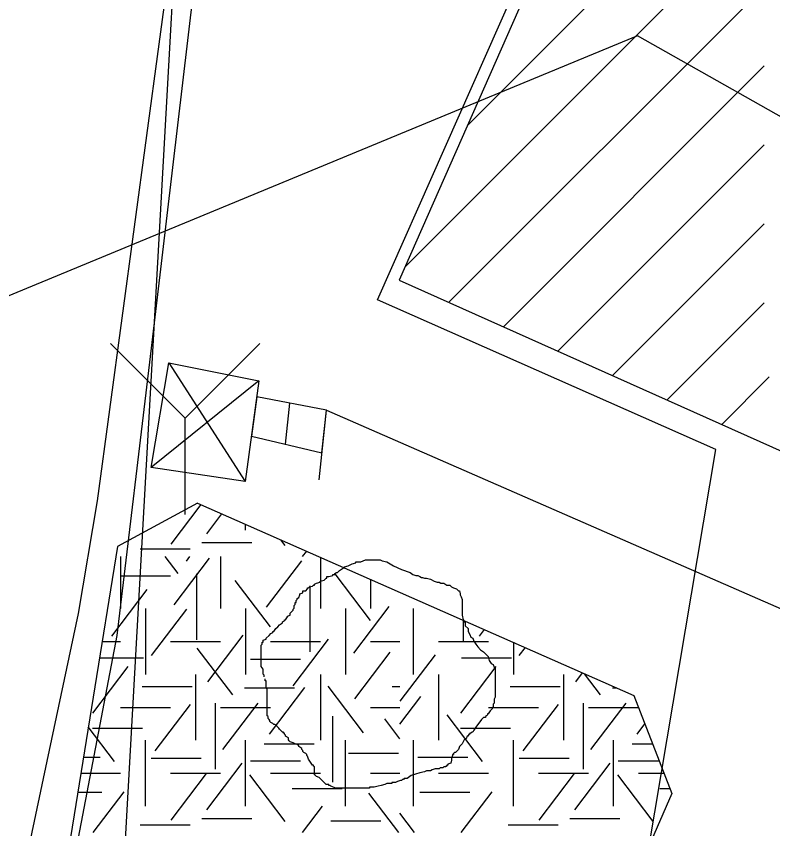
# Model space of a CAD drawing. Extents: x 419101 to 420177, y 4451541 to 4452254.
# Drawn here: x 419792.41 to 419812.72, y 4451773.77 to 4451795.57 of the extents above; entities that cross this region are included whole.
import ezdxf

# ---------------------------------------------------------------- set-up
doc = ezdxf.new("R2010")
doc.units = 0
for name, color, linetype in [('2_KADASTRO', 7, 'Continuous'), ('3_HALİHAZIR', 7, 'Continuous'), ('Level 10', 7, 'Continuous'), ('Level 27', 7, 'Continuous'), ('Level 28', 7, 'Continuous'), ('Level 3', 7, 'Continuous'), ('Level 41', 7, 'Continuous'), ('Level 62', 7, 'Continuous')]:
    doc.layers.add(name, color=color, linetype=linetype)

msp = doc.modelspace()

# ---------------------------------------------------------------- linework, layer by layer
at = {"layer": '2_KADASTRO'}
msp.add_lwpolyline([(419789.195, 4451663.821), (419792.466, 4451722.195), (419796.208, 4451788.966), (419796.952, 4451802.25), (419802.028, 4451804.087), (419846.019, 4451820.004), (419846.711, 4451808.426), (419850.52, 4451780.325), (419850.846, 4451775.043), (419851.91, 4451757.789), (419863.818, 4451701.263), (419862.735, 4451692.788), (419853.795, 4451660.742)], close=True, dxfattribs=at)
at = {"layer": '3_HALİHAZIR'}
for p, q in [((419804.516, 4451792.636), (419810.827, 4451798.947)), ((419802.839, 4451788.837), (419812.314, 4451798.313)), ((419804.02, 4451787.897), (419813.801, 4451797.679)), ((419805.485, 4451787.241), (419812.491, 4451794.247)), ((419806.951, 4451786.586), (419812.491, 4451792.125)), ((419808.417, 4451785.93), (419812.491, 4451790.004)), ((419809.883, 4451785.275), (419812.491, 4451787.883)), ((419796.938, 4451784.788), (419794.938, 4451786.788)), ((419796.938, 4451784.788), (419798.948, 4451786.788)), ((419796.507, 4451786.271), (419798.556, 4451783.09)), ((419798.921, 4451785.785), (419796.028, 4451783.46)), ((419811.348, 4451784.619), (419812.623, 4451785.894)), ((419799.635, 4451784.09), (419799.754, 4451785.185)), ((419800.616, 4451783.857), (419800.739, 4451784.997)), ((419796.938, 4451782.198), (419796.938, 4451784.788))]:
    msp.add_line(p, q, dxfattribs=at)
for points in [[(419817.752, 4451724.764), (419823.321, 4451737.451), (419829.955, 4451734.635), (419838.043, 4451752.931), (419831.381, 4451755.837), (419839.164, 4451773.643), (419843.891, 4451784.465), (419835.037, 4451788.322), (419837.815, 4451794.878), (419819.428, 4451802.8), (419816.591, 4451796.489), (419807.861, 4451800.211), (419802.687, 4451788.493), (419826.816, 4451777.7), (419819.485, 4451761.228), (419812.932, 4451764.059), (419804.821, 4451745.448), (419811.378, 4451742.472), (419800.772, 4451718.047)], [(419790.555, 4451763.261), (419792.625, 4451772.698), (419793.237, 4451775.584), (419794.082, 4451779.541), (419794.592, 4451782.568), (419796.577, 4451797.285)], [(419796.038, 4451786.668), (419797.166, 4451796.22)], [(419795.119, 4451778.956), (419796.038, 4451786.668)], [(419800.538, 4451783.135), (419800.74, 4451784.997), (419825.293, 4451774.278)], [(419794.078, 4451773.52), (419795.119, 4451778.956)]]:
    msp.add_lwpolyline(points, dxfattribs=at)
for points in [[(419796.507, 4451786.271), (419798.921, 4451785.785), (419798.556, 4451783.09), (419796.028, 4451783.46)], [(419800.616, 4451783.857), (419800.74, 4451784.997), (419798.863, 4451785.355), (419798.721, 4451784.307)]]:
    msp.add_lwpolyline(points, close=True, dxfattribs=at)
at = {"layer": 'Level 10'}
msp.add_lwpolyline([(419822.258, 4451726.513), (419833.485, 4451749.755), (419825.109, 4451754.045), (419837.782, 4451781.64), (419829.05, 4451785.752), (419831.545, 4451792.367), (419821.03, 4451797.373), (419817.644, 4451790.221), (419809.089, 4451795.049), (419767.565, 4451777.886), (419755.344, 4451810.228), (419782.076, 4451819.704), (419780.107, 4451841.764), (419779.395, 4451861.43), (419768.523, 4451863.576), (419780.134, 4451914.941)], dxfattribs=at)
at = {"layer": 'Level 27'}
msp.add_lwpolyline([(419802.105, 4451787.961), (419807.554, 4451800.265), (419815.711, 4451796.652), (419818.609, 4451803.196), (419838.371, 4451794.443)], dxfattribs=at)
at = {"layer": 'Level 28'}
for p, q in [((419811.189, 4451783.942), (419802.105, 4451787.961)), ((419793.716, 4451680.014), (419811.189, 4451783.942))]:
    msp.add_line(p, q, dxfattribs=at)
at = {"layer": 'Level 3'}
for points in [[(419801.321, 4451780.826), (419801.425, 4451780.878), (419801.528, 4451780.904), (419801.528, 4451780.93), (419801.554, 4451780.93), (419801.58, 4451780.93), (419801.658, 4451780.93), (419801.788, 4451780.982), (419801.892, 4451780.982), (419801.969, 4451780.982), (419802.021, 4451780.982), (419802.099, 4451780.982), (419802.151, 4451780.982), (419802.177, 4451780.982), (419802.229, 4451780.956), (419802.359, 4451780.93), (419802.54, 4451780.826), (419802.748, 4451780.722), (419802.981, 4451780.644), (419803.059, 4451780.592), (419803.137, 4451780.566), (419803.189, 4451780.566), (419803.241, 4451780.54), (419803.292, 4451780.514), (419803.318, 4451780.514), (419803.37, 4451780.488), (419803.422, 4451780.488), (419803.526, 4451780.462), (419803.63, 4451780.41), (419803.707, 4451780.384), (419803.759, 4451780.384), (419803.811, 4451780.358), (419803.863, 4451780.358), (419803.889, 4451780.358), (419803.967, 4451780.307), (419804.045, 4451780.307), (419804.097, 4451780.255), (419804.148, 4451780.229), (419804.226, 4451780.203), (419804.278, 4451780.151), (419804.304, 4451780.151), (419804.33, 4451780.073), (419804.33, 4451780.047), (419804.356, 4451779.995), (419804.382, 4451779.917), (419804.382, 4451779.891), (419804.382, 4451779.813), (419804.382, 4451779.761), (419804.382, 4451779.683), (419804.382, 4451779.657), (419804.382, 4451779.579), (419804.382, 4451779.502), (419804.408, 4451779.372), (419804.46, 4451779.294), (419804.46, 4451779.216), (419804.538, 4451779.138), (419804.538, 4451779.06), (419804.589, 4451778.982), (419804.615, 4451778.904), (419804.667, 4451778.878), (419804.693, 4451778.8), (419804.745, 4451778.722), (419804.797, 4451778.645), (419804.875, 4451778.567), (419804.953, 4451778.515), (419805.004, 4451778.463), (419805.03, 4451778.437), (419805.082, 4451778.385), (419805.108, 4451778.281), (419805.16, 4451778.203), (419805.212, 4451778.177), (419805.238, 4451778.099), (419805.238, 4451778.073), (419805.264, 4451778.073), (419805.264, 4451778.047), (419805.264, 4451778.021), (419805.264, 4451777.969), (419805.264, 4451777.866), (419805.264, 4451777.814), (419805.264, 4451777.736), (419805.264, 4451777.658), (419805.264, 4451777.58), (419805.264, 4451777.502), (419805.264, 4451777.424), (419805.264, 4451777.372), (419805.264, 4451777.294), (419805.238, 4451777.242), (419805.238, 4451777.138), (419805.212, 4451777.112), (419805.212, 4451777.035), (419805.186, 4451777.009), (419805.186, 4451776.983), (419805.134, 4451776.931), (419805.082, 4451776.853), (419805.056, 4451776.853), (419805.056, 4451776.827), (419805.03, 4451776.801), (419805.004, 4451776.775), (419805.004, 4451776.749), (419804.979, 4451776.749), (419804.953, 4451776.749)], [(419799.064, 4451777.84), (419799.064, 4451777.866), (419799.064, 4451777.891), (419799.038, 4451777.917), (419799.038, 4451777.943), (419799.038, 4451777.969), (419799.038, 4451777.995), (419799.038, 4451778.021), (419799.038, 4451778.047), (419798.986, 4451778.125), (419798.986, 4451778.203), (419798.986, 4451778.229), (419798.986, 4451778.307), (419798.986, 4451778.385), (419798.986, 4451778.411), (419798.986, 4451778.437), (419798.986, 4451778.463), (419798.986, 4451778.489), (419798.986, 4451778.515), (419798.986, 4451778.541), (419798.986, 4451778.567), (419798.986, 4451778.593), (419798.986, 4451778.619), (419798.986, 4451778.697), (419799.012, 4451778.722), (419799.012, 4451778.748), (419799.012, 4451778.774), (419799.038, 4451778.774), (419799.038, 4451778.8), (419799.038, 4451778.826), (419799.116, 4451778.852), (419799.116, 4451778.878), (419799.194, 4451778.956), (419799.246, 4451779.008), (419799.297, 4451779.034), (419799.297, 4451779.06), (419799.323, 4451779.06), (419799.375, 4451779.138), (419799.427, 4451779.19), (419799.479, 4451779.242), (419799.557, 4451779.294), (419799.557, 4451779.32), (419799.609, 4451779.346), (419799.609, 4451779.372), (419799.635, 4451779.372), (419799.687, 4451779.45), (419799.687, 4451779.476), (419799.764, 4451779.502), (419799.764, 4451779.527), (419799.764, 4451779.553), (419799.816, 4451779.605), (419799.842, 4451779.631), (419799.842, 4451779.657), (419799.868, 4451779.683), (419799.868, 4451779.709), (419799.868, 4451779.735), (419799.868, 4451779.761), (419799.894, 4451779.787), (419799.894, 4451779.813), (419799.894, 4451779.839), (419799.92, 4451779.839), (419799.92, 4451779.865), (419799.92, 4451779.891), (419799.946, 4451779.917), (419799.946, 4451779.943), (419799.998, 4451779.969), (419800.024, 4451780.047), (419800.024, 4451780.073), (419800.102, 4451780.099), (419800.102, 4451780.125), (419800.102, 4451780.151), (419800.179, 4451780.151), (419800.231, 4451780.203), (419800.231, 4451780.229), (419800.257, 4451780.229), (419800.283, 4451780.255), (419800.361, 4451780.281), (419800.387, 4451780.307), (419800.413, 4451780.307), (419800.413, 4451780.333), (419800.465, 4451780.358), (419800.569, 4451780.384), (419800.569, 4451780.41), (419800.672, 4451780.436), (419800.724, 4451780.488), (419800.75, 4451780.488), (419800.75, 4451780.514), (419800.75, 4451780.54), (419800.802, 4451780.54), (419800.906, 4451780.566), (419800.906, 4451780.592), (419800.932, 4451780.592), (419800.958, 4451780.592), (419800.958, 4451780.618), (419801.01, 4451780.644), (419801.036, 4451780.644), (419801.087, 4451780.696), (419801.165, 4451780.748), (419801.217, 4451780.774), (419801.217, 4451780.8), (419801.321, 4451780.826)], [(419801.01, 4451774.853), (419800.984, 4451774.853), (419800.854, 4451774.905), (419800.828, 4451774.931), (419800.802, 4451774.931), (419800.802, 4451774.957), (419800.724, 4451774.957), (419800.672, 4451775.009), (419800.595, 4451775.087), (419800.543, 4451775.139), (419800.465, 4451775.165), (419800.439, 4451775.191), (419800.413, 4451775.217), (419800.413, 4451775.243), (419800.413, 4451775.321), (419800.413, 4451775.399), (419800.413, 4451775.424), (419800.387, 4451775.45), (419800.387, 4451775.476), (419800.361, 4451775.476), (419800.309, 4451775.554), (419800.257, 4451775.632), (419800.231, 4451775.71), (419800.205, 4451775.736), (419800.205, 4451775.762), (419800.179, 4451775.788), (419800.128, 4451775.814), (419800.102, 4451775.84), (419800.102, 4451775.866), (419800.076, 4451775.892), (419800.076, 4451775.918), (419799.998, 4451775.97), (419799.998, 4451775.996), (419799.972, 4451776.022), (419799.894, 4451776.048), (419799.842, 4451776.074), (419799.764, 4451776.1), (419799.738, 4451776.126), (419799.713, 4451776.152), (419799.713, 4451776.178), (419799.713, 4451776.204), (419799.635, 4451776.255), (419799.635, 4451776.281), (419799.609, 4451776.307), (419799.609, 4451776.333), (419799.583, 4451776.333), (419799.583, 4451776.359), (419799.557, 4451776.359), (419799.531, 4451776.385), (419799.505, 4451776.411), (419799.479, 4451776.437), (419799.453, 4451776.463), (419799.427, 4451776.489), (419799.401, 4451776.515), (419799.401, 4451776.541), (419799.349, 4451776.567), (419799.323, 4451776.567), (419799.297, 4451776.593), (419799.246, 4451776.619), (419799.22, 4451776.645), (419799.22, 4451776.671), (419799.194, 4451776.697), (419799.168, 4451776.723), (419799.168, 4451776.749), (419799.168, 4451776.775), (419799.142, 4451776.801), (419799.142, 4451776.827), (419799.142, 4451776.853), (419799.142, 4451776.931), (419799.142, 4451776.983), (419799.142, 4451777.009), (419799.142, 4451777.035), (419799.142, 4451777.06), (419799.142, 4451777.086), (419799.142, 4451777.112), (419799.142, 4451777.138), (419799.142, 4451777.164), (419799.142, 4451777.19), (419799.142, 4451777.216), (419799.142, 4451777.242), (419799.142, 4451777.268), (419799.142, 4451777.294), (419799.142, 4451777.32), (419799.142, 4451777.346), (419799.142, 4451777.372), (419799.142, 4451777.398), (419799.142, 4451777.476), (419799.142, 4451777.502), (419799.142, 4451777.528), (419799.116, 4451777.528), (419799.116, 4451777.554), (419799.116, 4451777.58), (419799.116, 4451777.606), (419799.116, 4451777.632), (419799.116, 4451777.658), (419799.116, 4451777.684), (419799.116, 4451777.71), (419799.116, 4451777.736), (419799.09, 4451777.736), (419799.09, 4451777.762), (419799.09, 4451777.788)], [(419804.953, 4451776.749), (419804.901, 4451776.697), (419804.745, 4451776.489), (419804.693, 4451776.411), (419804.667, 4451776.359), (419804.641, 4451776.359), (419804.615, 4451776.333), (419804.589, 4451776.333), (419804.589, 4451776.307), (419804.563, 4451776.307), (419804.563, 4451776.281), (419804.538, 4451776.281), (419804.538, 4451776.255), (419804.512, 4451776.255), (419804.486, 4451776.178), (419804.46, 4451776.178), (419804.434, 4451776.152), (419804.382, 4451776.048), (419804.304, 4451775.97), (419804.278, 4451775.892), (419804.2, 4451775.814), (419804.174, 4451775.814), (419804.148, 4451775.788), (419804.148, 4451775.762), (419804.122, 4451775.762), (419804.122, 4451775.736), (419804.097, 4451775.658), (419804.097, 4451775.606), (419804.071, 4451775.528), (419803.993, 4451775.502), (419803.993, 4451775.476), (419803.967, 4451775.476), (419803.967, 4451775.45), (419803.941, 4451775.45), (419803.941, 4451775.424), (419803.915, 4451775.424), (419803.889, 4451775.424), (419803.863, 4451775.399), (419803.837, 4451775.399), (419803.811, 4451775.399), (419803.785, 4451775.399), (419803.759, 4451775.373), (419803.733, 4451775.373), (419803.707, 4451775.373), (419803.681, 4451775.373), (419803.656, 4451775.373), (419803.578, 4451775.347), (419803.526, 4451775.321), (419803.448, 4451775.321), (419803.422, 4451775.321), (419803.37, 4451775.295), (419803.241, 4451775.269), (419803.007, 4451775.191), (419802.903, 4451775.113), (419802.825, 4451775.113), (419802.8, 4451775.087), (419802.774, 4451775.087), (419802.748, 4451775.061), (419802.722, 4451775.061), (419802.644, 4451775.035), (419802.592, 4451775.009), (419802.566, 4451775.009), (419802.54, 4451775.009), (419802.514, 4451775.009), (419802.488, 4451775.009), (419802.488, 4451774.983), (419802.462, 4451774.983), (419802.436, 4451774.983), (419802.359, 4451774.983), (419802.307, 4451774.957), (419802.203, 4451774.931), (419802.125, 4451774.905), (419802.021, 4451774.879), (419801.969, 4451774.879), (419801.943, 4451774.879), (419801.918, 4451774.879), (419801.892, 4451774.879), (419801.892, 4451774.853), (419801.866, 4451774.853), (419801.84, 4451774.853), (419801.814, 4451774.853), (419801.788, 4451774.853), (419801.762, 4451774.853), (419801.736, 4451774.853), (419801.71, 4451774.853), (419801.684, 4451774.853), (419801.658, 4451774.853), (419801.58, 4451774.853), (419801.528, 4451774.853), (419801.451, 4451774.853), (419801.399, 4451774.853), (419801.373, 4451774.853), (419801.347, 4451774.853), (419801.295, 4451774.853), (419801.217, 4451774.853), (419801.191, 4451774.853), (419801.139, 4451774.853), (419801.113, 4451774.853), (419801.061, 4451774.853), (419801.036, 4451774.853), (419801.01, 4451774.853)]]:
    msp.add_lwpolyline(points, dxfattribs=at)
at = {"layer": 'Level 41'}
for p, q in [((419796.566, 4451781.405), (419797.371, 4451782.465)), ((419797.526, 4451781.684), (419797.931, 4451782.218)), ((419798.562, 4451781.781), (419798.562, 4451781.94)), ((419797.389, 4451781.453), (419798.732, 4451781.453)), ((419799.629, 4451781.37), (419799.515, 4451781.52)), ((419795.737, 4451781.278), (419797.08, 4451781.278)), ((419800.095, 4451781.072), (419800.205, 4451781.216)), ((419795.204, 4451781.072), (419795.204, 4451779.674)), ((419796.753, 4451780.62), (419796.409, 4451781.072)), ((419796.646, 4451779.778), (419797.596, 4451781.028)), ((419796.979, 4451780.952), (419797.07, 4451781.072)), ((419797.89, 4451781.072), (419797.89, 4451779.674)), ((419799.123, 4451779.709), (419800.072, 4451780.959)), ((419800.576, 4451781.052), (419800.576, 4451779.674)), ((419795.204, 4451780.558), (419796.547, 4451780.558)), ((419797.246, 4451780.605), (419797.246, 4451778.838)), ((419801.92, 4451779.358), (419800.971, 4451780.607)), ((419799.23, 4451779.183), (419798.281, 4451780.432)), ((419801.919, 4451780.461), (419801.919, 4451779.674)), ((419801.919, 4451780.461), (419801.919, 4451779.674)), ((419794.969, 4451778.937), (419795.918, 4451780.187)), ((419800.294, 4451780.284), (419800.294, 4451778.517)), ((419795.876, 4451779.674), (419795.876, 4451777.907)), ((419796.035, 4451778.412), (419796.984, 4451779.662)), ((419798.562, 4451779.674), (419798.562, 4451777.907)), ((419801.248, 4451779.674), (419801.248, 4451777.907)), ((419801.248, 4451779.674), (419801.248, 4451777.907)), ((419801.468, 4451778.481), (419802.417, 4451779.731)), ((419803.069, 4451777.907), (419803.069, 4451779.674)), ((419804.408, 4451779.364), (419804.408, 4451778.803)), ((419804.848, 4451778.937), (419804.98, 4451779.111)), ((419794.712, 4451778.79), (419795.204, 4451778.79)), ((419796.547, 4451778.79), (419797.89, 4451778.79)), ((419797.552, 4451777.711), (419798.503, 4451778.96)), ((419799.233, 4451778.79), (419800.576, 4451778.79)), ((419799.843, 4451777.606), (419800.792, 4451778.856)), ((419801.919, 4451778.79), (419802.707, 4451778.79)), ((419803.74, 4451778.79), (419805.083, 4451778.79)), ((419798.218, 4451777.361), (419797.268, 4451778.61)), ((419805.755, 4451778.77), (419805.755, 4451777.907)), ((419805.914, 4451778.412), (419806.078, 4451778.628)), ((419794.642, 4451778.356), (419795.828, 4451778.356)), ((419801.494, 4451777.255), (419802.444, 4451778.504)), ((419802.717, 4451777.186), (419803.666, 4451778.435)), ((419804.364, 4451778.356), (419805.707, 4451778.356)), ((419794.463, 4451776.869), (419795.412, 4451778.119)), ((419798.693, 4451778.32), (419800.036, 4451778.32)), ((419804.342, 4451776.869), (419805.291, 4451778.119)), ((419797.219, 4451777.907), (419797.219, 4451776.14)), ((419800.576, 4451777.907), (419800.576, 4451776.14)), ((419803.74, 4451777.907), (419803.74, 4451776.14)), ((419807.098, 4451777.907), (419807.098, 4451776.14)), ((419807.431, 4451777.711), (419807.614, 4451777.951)), ((419808.097, 4451777.361), (419807.666, 4451777.928)), ((419795.791, 4451777.583), (419797.134, 4451777.583)), ((419798.533, 4451777.55), (419799.876, 4451777.55)), ((419799.203, 4451776.309), (419800.153, 4451777.559)), ((419801.733, 4451776.343), (419800.784, 4451777.592)), ((419802.503, 4451777.583), (419802.707, 4451777.583)), ((419805.67, 4451777.583), (419807.013, 4451777.583)), ((419808.412, 4451777.55), (419808.524, 4451777.55)), ((419802.707, 4451776.577), (419803.266, 4451777.313)), ((419796.14, 4451775.853), (419797.09, 4451777.103)), ((419797.751, 4451777.135), (419797.751, 4451775.367)), ((419797.951, 4451775.889), (419798.9, 4451777.138)), ((419806.019, 4451775.853), (419806.969, 4451777.103)), ((419807.63, 4451777.135), (419807.63, 4451775.367)), ((419807.83, 4451775.889), (419808.779, 4451777.138)), ((419795.204, 4451777.023), (419796.547, 4451777.023)), ((419797.89, 4451777.023), (419799.233, 4451777.023)), ((419801.919, 4451777.023), (419802.707, 4451777.023)), ((419804.927, 4451775.572), (419803.978, 4451776.822)), ((419805.083, 4451777.023), (419806.426, 4451777.023)), ((419807.769, 4451777.023), (419809.112, 4451777.023)), ((419800.894, 4451776.785), (419800.894, 4451775.017)), ((419802.707, 4451776.183), (419802.301, 4451776.717)), ((419795.048, 4451775.572), (419794.342, 4451776.502)), ((419794.458, 4451776.463), (419795.801, 4451776.463)), ((419804.337, 4451776.463), (419805.68, 4451776.463)), ((419809.082, 4451776.309), (419809.287, 4451776.578)), ((419795.876, 4451774.372), (419795.876, 4451776.14)), ((419798.562, 4451774.372), (419798.562, 4451776.14)), ((419799.067, 4451776.042), (419800.41, 4451776.042)), ((419801.248, 4451774.372), (419801.248, 4451776.14)), ((419803.069, 4451774.372), (419803.069, 4451776.14)), ((419805.755, 4451774.372), (419805.755, 4451776.14)), ((419808.441, 4451774.372), (419808.441, 4451776.14)), ((419808.946, 4451776.042), (419809.495, 4451776.042)), ((419801.33, 4451775.797), (419802.673, 4451775.797)), ((419794.21, 4451775.691), (419794.656, 4451775.691)), ((419796.03, 4451775.657), (419797.373, 4451775.657)), ((419797.526, 4451774.275), (419798.475, 4451775.525)), ((419798.693, 4451775.586), (419800.036, 4451775.586)), ((419803.192, 4451775.691), (419804.535, 4451775.691)), ((419805.909, 4451775.657), (419807.252, 4451775.657)), ((419807.405, 4451774.275), (419808.354, 4451775.525)), ((419808.572, 4451775.586), (419809.672, 4451775.586)), ((419794.14, 4451775.256), (419795.204, 4451775.256)), ((419796.547, 4451775.256), (419797.89, 4451775.256)), ((419796.566, 4451773.996), (419797.515, 4451775.245)), ((419799.629, 4451773.961), (419798.679, 4451775.21)), ((419799.233, 4451775.256), (419800.576, 4451775.256)), ((419801.919, 4451775.256), (419802.707, 4451775.256)), ((419803.74, 4451775.256), (419805.083, 4451775.256)), ((419806.426, 4451775.256), (419807.769, 4451775.256)), ((419806.445, 4451773.996), (419807.394, 4451775.245)), ((419809.508, 4451773.961), (419808.558, 4451775.21)), ((419809.112, 4451775.256), (419809.8, 4451775.256)), ((419799.812, 4451774.849), (419801.155, 4451774.849)), ((419809.691, 4451774.849), (419809.958, 4451774.849)), ((419794.057, 4451774.745), (419794.709, 4451774.745)), ((419794.475, 4451773.663), (419795.304, 4451774.754)), ((419802.678, 4451773.663), (419801.876, 4451774.719)), ((419803.246, 4451774.745), (419804.588, 4451774.745)), ((419804.354, 4451773.663), (419805.183, 4451774.754)), ((419800.095, 4451773.663), (419800.632, 4451774.369)), ((419797.389, 4451774.044), (419798.732, 4451774.044)), ((419800.851, 4451773.975), (419802.194, 4451773.975)), ((419803.101, 4451773.663), (419802.707, 4451774.181)), ((419807.268, 4451774.044), (419808.611, 4451774.044)), ((419795.737, 4451773.869), (419797.08, 4451773.869)), ((419805.616, 4451773.869), (419806.959, 4451773.869))]:
    msp.add_line(p, q, dxfattribs=at)
at = {"layer": 'Level 62'}
for p, q in [((419797.275, 4451782.507), (419795.125, 4451781.339)), ((419797.275, 4451782.507), (419808.989, 4451777.345)), ((419795.125, 4451781.339), (419792.415, 4451764.607)), ((419808.989, 4451777.345), (419810.013, 4451774.708)), ((419810.013, 4451774.708), (419803.45, 4451759.815))]:
    msp.add_line(p, q, dxfattribs=at)

doc.saveas('drawing.dxf')
